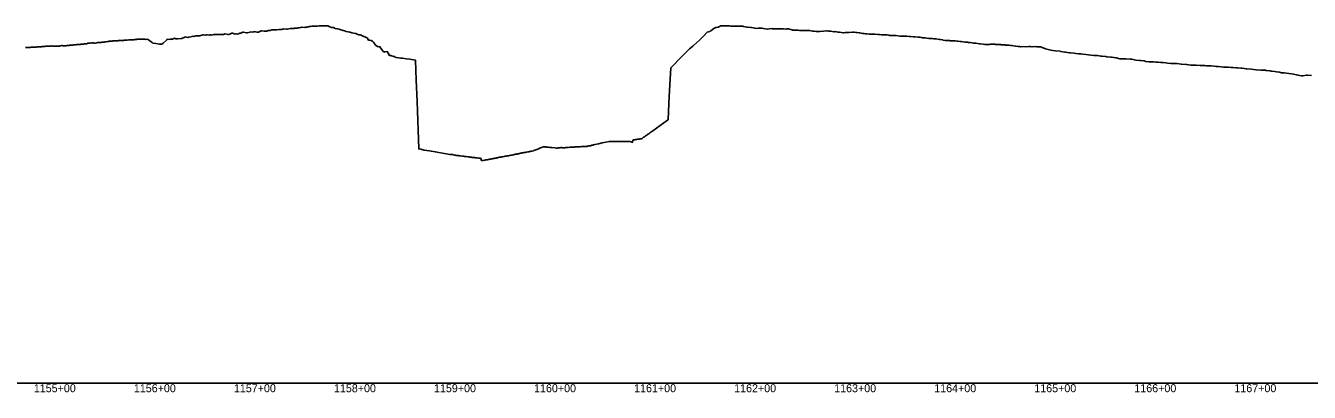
# Model space of a CAD drawing. Extents: x -3793 to 50787, y -1075 to 6138.
# Drawn here: x 2845 to 4128, y 991 to 1357 of the extents above; entities that cross this region are included whole.
import ezdxf

# ---------------------------------------------------------------- set-up
doc = ezdxf.new("R2010")
doc.units = 0
for name, color, linetype in [('RD_DDB_Profile_EX', 7, 'Continuous'), ('RD_DDB_StaTX', 7, 'Continuous'), ('RD_GPK_Profile_Cell', 7, 'Continuous')]:
    doc.layers.add(name, color=color, linetype=linetype)

msp = doc.modelspace()

# ---------------------------------------------------------------- linework, layer by layer
at = {"layer": 'RD_DDB_Profile_EX'}
for points in [[(2906.259148, 1339.349755), (2907.08837, 1339.85), (2908.393149, 1339.91886), (2909.206945, 1340.000205), (2910.017336, 1340.16021), (2910.815824, 1340.12085), (2911.611808, 1340.1606), (2912.394042, 1340.27838), (2913.546511, 1340.00513), (2914.316037, 1340.044645), (2916.046471, 1340.21308), (2917.018018, 1340.4667), (2917.527053, 1340.61795), (2918.256742, 1340.655015), (2918.979904, 1340.511325), (2919.696624, 1340.512615), (2920.644861, 1340.77591), (2921.118538, 1340.8), (2921.815862, 1340.8), (2922.989764, 1340.962735), (2923.793954, 1341.04549), (2924.271703, 1341.1416), (2924.600531, 1341.207825), (2925.394541, 1341.24938), (2926.89855, 1341.525705), (2927.898546, 1341.773465), (2928.451756, 1341.80391), (2929.219376, 1341.96061), (2929.98687, 1341.963405), (2930.742568, 1342.004685), (2931.525389, 1342.086835), (2932.235061, 1342.161545), (2934.142711, 1342.22672), (2935.152231, 1342.272885), (2935.575783, 1342.23301), (2936.279966, 1342.23655), (2936.976716, 1342.274785), (2937.672333, 1342.65793), (2938.355109, 1342.6936), (2939.030548, 1342.62626), (2941.490662, 1342.7469), (2942.405917, 1342.734015), (2942.744518, 1342.75226), (2943.363526, 1342.815435), (2943.970369, 1342.87814), (2944.568965, 1342.909985), (2945.159483, 1342.911605), (2946.323525, 1343.061725), (2947.98453, 1343.223025), (2948.700824, 1343.189865), (2949.659602, 1343.1954), (2950.120048, 1343.266435), (2952.314778, 1343.233265), (2953.286444, 1343.389585), (2953.66076, 1343.501125), (2954.32245, 1343.567235), (2954.976414, 1343.6), (2955.62848, 1343.72963), (2956.267811, 1343.85777), (2956.913287, 1343.88839), (2959.668045, 1343.90165), (2960.837928, 1343.927385), (2961.409346, 1343.869305), (2961.972532, 1343.92411), (2962.527663, 1343.95032), (2963.080251, 1343.94874), (2963.620165, 1343.8921), (2964.166972, 1343.88768), (2964.676888, 1343.78107), (2966.657905, 1343.932995), (2967.793815, 1343.17869), (2970.417606, 1341.43622), (2971.441029, 1340.595025), (2972.130662, 1339.96643), (2975.0475, 1339.59392), (2978.674343, 1339.131145), (2979.309334, 1339.050195), (2981.121649, 1339.03278), (2982.301185, 1340.10831), (2985.928028, 1343.410335), (2986.525191, 1343.95319), (2989.015793, 1343.617595), (2989.554871, 1343.818075), (2990.129053, 1344.031495), (2991.795904, 1343.86506), (2993.181713, 1344.58061), (2993.73448, 1344.86491), (2995.025188, 1344.437285), (2996.808556, 1344.4555), (3000.435399, 1344.48838), (3001.020698, 1344.531145), (3004.062241, 1346.0203), (3004.560352, 1346.26344), (3007.001523, 1345.765255), (3007.689084, 1345.941315), (3008.172238, 1346.064795), (3009.96734, 1346.20064), (3011.315926, 1346.72972), (3011.785787, 1346.91336), (3012.968001, 1346.77041), (3014.942769, 1347.277215)], [(3014.942769, 1347.277215), (3015.40102, 1347.394495), (3018.569612, 1347.416955), (3019.168662, 1347.43959), (3022.196454, 1348.244855), (3022.636613, 1348.36143), (3024.859833, 1348.121175), (3025.823297, 1348.276835), (3026.257014, 1348.34667), (3028.451501, 1348.033525), (3029.45014, 1348.23404), (3029.879177, 1348.319505), (3030.785059, 1348.12497), (3033.076982, 1348.58171), (3033.503124, 1348.666285), (3036.703825, 1348.59697), (3037.128874, 1348.702485), (3037.817042, 1348.47491), (3040.330667, 1348.711685), (3040.756446, 1348.75114), (3042.595487, 1348.516165), (3043.95751, 1349.220415), (3044.385863, 1349.441675), (3047.26722, 1348.628735), (3047.584353, 1348.71487), (3048.017144, 1348.831515), (3048.48105, 1348.77139), (3051.211195, 1349.857675), (3051.650309, 1350.031875), (3054.353699, 1349.096245), (3054.838038, 1349.233965), (3055.28538, 1349.361195), (3056.807629, 1349.019785), (3058.464881, 1349.659785), (3058.922377, 1349.83561), (3060.213044, 1349.79959), (3062.091723, 1350.838445), (3062.56132, 1351.09772), (3065.718566, 1350.282575), (3066.060462, 1350.19416), (3066.437501, 1350.174165), (3069.345408, 1351.070515), (3069.845131, 1351.22382), (3071.894692, 1351.09341), (3072.972251, 1351.44996), (3073.490041, 1351.62091), (3076.161737, 1350.891135), (3076.599094, 1350.935245), (3077.716867, 1351.04599), (3080.225936, 1352.200745), (3080.785974, 1352.457755), (3083.527169, 1351.87612), (3083.852779, 1351.913565), (3084.43704, 1351.98046), (3085.984551, 1352.00936), (3087.479622, 1352.529655), (3088.090201, 1352.741105), (3089.324724, 1352.712645), (3091.106464, 1353.163765), (3091.745479, 1353.324835), (3094.733307, 1353.30179), (3095.402895, 1353.391925), (3095.906934, 1353.312255), (3098.360149, 1353.674165), (3099.062472, 1353.776765), (3100.88516, 1353.669665), (3101.986992, 1353.98685), (3102.72423, 1354.198425), (3105.613835, 1353.844575), (3105.932679, 1353.80533), (3106.647862, 1353.87314), (3109.240677, 1354.546955), (3110.054379, 1354.757385), (3112.399278, 1354.468775), (3112.86752, 1354.590355), (3113.722815, 1354.81195), (3116.067453, 1354.81252), (3116.494363, 1354.94689), (3117.393522, 1355.228435), (3118.138849, 1355.147235), (3120.121205, 1355.605425), (3121.066521, 1355.82302), (3123.868006, 1355.70541), (3124.741836, 1355.88195), (3126.314665, 1355.943065), (3127.37489, 1356.25201), (3128.419488, 1356.55496), (3129.58516, 1356.51284), (3131.001733, 1356.858395), (3132.099502, 1357.125265), (3134.628576, 1357.12184), (3135.292033, 1357.12049), (3136.677492, 1357.093365), (3138.255418, 1357.25177), (3139.466702, 1357.371935), (3140.987829, 1357.234), (3141.882261, 1357.192175), (3143.153935, 1357.13143), (3145.509104, 1357.306235), (3146.672963, 1357.39135), (3147.160576, 1357.13077)], [(3147.160576, 1357.13077), (3149.135946, 1356.2437), (3150.535783, 1355.612065), (3152.347867, 1355.70201), (3152.762789, 1355.50315), (3154.230445, 1354.79517), (3156.389631, 1354.39619), (3158.285726, 1353.99599), (3160.016474, 1353.445505), (3163.666235, 1352.2726), (3165.329664, 1351.61475), (3167.270159, 1351.266475), (3168.507386, 1351.04008), (3169.309495, 1350.83396), (3170.897002, 1350.454165), (3172.742077, 1350.00689), (3174.523845, 1349.59898), (3174.943499, 1349.50157), (3176.452236, 1348.81616), (3178.150687, 1348.456435), (3179.381752, 1348.19126), (3180.165062, 1347.92955), (3180.567022, 1347.78984), (3181.816083, 1347.37781), (3185.404372, 1345.714015), (3186.181085, 1345.350805), (3187.598815, 1343.06968), (3189.031215, 1342.92164), (3190.397697, 1342.7718), (3191.31979, 1342.09721), (3191.785304, 1342.1131), (3192.658058, 1340.904125), (3195.043531, 1337.586005), (3196.2849, 1336.99245), (3197.379911, 1336.461885), (3198.770064, 1336.58429), (3199.911743, 1334.908335), (3201.561338, 1332.47917), (3202.499412, 1331.46076), (3202.965251, 1331.12987), (3203.538586, 1331.200175), (3206.231602, 1331.51511), (3207.165428, 1329.985785), (3208.540874, 1327.727205), (3209.966659, 1327.510395), (3210.792271, 1327.230145), (3212.879156, 1326.516295), (3213.704608, 1326.788175), (3214.107751, 1326.20926), (3214.419113, 1326.083885), (3215.275108, 1325.73647), (3218.045956, 1325.35646), (3219.913247, 1325.09759), (3221.672799, 1324.859875), (3225.299641, 1324.364495), (3228.926484, 1323.86373), (3232.553327, 1323.35758), (3234.605934, 1323.068075), (3235.005691, 1313.010065), (3235.383063, 1302.97935), (3236.180169, 1281.78679), (3237.963215, 1234.166805), (3239.807012, 1233.828235), (3243.433854, 1233.157995), (3248.759802, 1232.283545), (3250.238033, 1232.065665), (3250.68754, 1231.988055), (3254.314382, 1231.35786), (3257.941225, 1230.723665), (3261.568068, 1230.08547), (3265.19491, 1229.443275), (3268.844631, 1228.792985), (3269.30015, 1228.775095), (3269.769743, 1228.73143), (3270.258406, 1228.636245), (3270.758175, 1228.536935), (3271.273086, 1228.56294), (3271.80978, 1228.510275), (3272.448595, 1228.37909), (3273.521852, 1228.044165), (3274.138989, 1227.98183), (3274.774001, 1227.9159), (3275.432416, 1227.78766), (3276.125399, 1227.713725), (3276.835966, 1227.63794), (3277.574415, 1227.495775), (3278.346489, 1227.317175), (3279.702281, 1227.235195), (3281.170213, 1227.1446), (3281.912444, 1227.02058), (3282.681562, 1226.92797), (3283.484476, 1226.796965), (3284.319577, 1226.654085), (3285.18036, 1226.547945), (3286.99431, 1226.33369), (3287.973582, 1226.21095), (3288.980069, 1226.044815), (3290.029533, 1225.91345), (3290.582809, 1225.86715), (3291.130638, 1225.82059), (3292.277173, 1225.676705)], [(3487.848919, 1279.812385), (3488.524854, 1292.55063), (3489.739928, 1315.25442), (3490.059153, 1315.57663), (3493.685996, 1319.249545), (3497.312838, 1322.93463), (3500.939681, 1326.631865), (3504.566523, 1330.34123), (3508.449463, 1334.32634), (3511.820209, 1336.986755), (3512.56936, 1337.58061), (3515.447051, 1340.180545), (3518.492566, 1342.942155), (3519.073894, 1343.55139), (3522.700737, 1347.363095), (3526.327579, 1351.086395), (3528.73088, 1351.690085), (3529.527475, 1352.130955), (3529.954422, 1352.433985), (3532.943597, 1354.559525), (3533.581264, 1354.93491), (3534.70196, 1355.59628), (3537.208107, 1356.03847), (3539.872281, 1357.26802), (3541.128689, 1357.20388), (3544.461792, 1357.44144), (3545.230471, 1357.46116), (3545.976663, 1357.359135), (3548.088635, 1357.154605), (3549.338202, 1357.033525), (3550.200186, 1357.128205), (3551.715478, 1357.089085), (3553.45193, 1357.043565), (3555.358199, 1356.97043), (3557.571704, 1357.077915), (3558.969163, 1356.976275), (3560.511677, 1356.86381), (3561.697572, 1356.82339), (3562.596005, 1356.62952), (3565.829583, 1355.96469), (3566.516293, 1355.866975), (3569.849691, 1355.59038), (3570.807233, 1355.510755), (3573.476533, 1355.107135), (3574.11309, 1355.010745), (3575.949119, 1354.73273), (3577.103376, 1354.849855), (3578.264544, 1354.96758), (3580.730219, 1354.861565), (3581.08733, 1354.84625), (3582.422356, 1354.763), (3584.357061, 1354.409885), (3586.221509, 1354.07009), (3586.586579, 1354.08891), (3588.163633, 1354.132445), (3590.757265, 1354.477595), (3591.610746, 1354.4557), (3594.934464, 1354.34659), (3595.237589, 1354.33664), (3596.479141, 1354.295415), (3599.118586, 1354.3622), (3601.602571, 1354.187135), (3602.491274, 1354.167875), (3605.497752, 1354.102145), (3606.118117, 1354.131105), (3606.722475, 1354.159345), (3607.507636, 1354.18836), (3609.74496, 1353.578835), (3611.125334, 1353.20343), (3611.838773, 1353.10262), (3613.371802, 1353.110785), (3615.923667, 1353.122375), (3616.998645, 1352.984665), (3618.532508, 1352.715465), (3620.625487, 1352.65515), (3622.061361, 1352.613595), (3624.367286, 1352.727425), (3627.167731, 1352.60074), (3627.879173, 1352.652165), (3628.600313, 1352.704365), (3631.506015, 1352.126245), (3632.270777, 1351.974465), (3632.840383, 1352.012175), (3635.132858, 1351.623805), (3635.668932, 1351.5335), (3637.370577, 1351.613075), (3637.794676, 1351.512295), (3638.759701, 1351.586), (3642.46746, 1351.86727), (3645.603423, 1352.226735), (3646.013386, 1352.143905), (3647.560915, 1351.831205), (3649.872587, 1351.8181), (3652.651589, 1351.41255), (3653.267071, 1351.437605), (3654.149715, 1351.47385), (3656.893914, 1351.041835), (3657.739178, 1350.909315), (3658.434257, 1350.820845), (3660.520756, 1350.60392), (3662.194762, 1350.430935)], [(3662.194762, 1350.430935), (3662.823829, 1350.4318), (3664.147599, 1350.51173), (3667.025829, 1350.683795), (3667.905791, 1350.634065), (3671.401284, 1351.068395), (3672.98464, 1350.79688), (3675.028127, 1350.627565), (3675.648752, 1350.576235), (3678.060951, 1350.265095), (3678.654969, 1350.153365), (3681.483831, 1349.621825), (3682.281812, 1349.556515), (3683.134442, 1349.487185), (3684.303803, 1349.35751), (3685.908655, 1349.253585), (3688.205266, 1349.105885), (3688.643107, 1348.99568), (3689.535497, 1348.95605), (3691.277345, 1348.878785), (3693.27365, 1348.9237), (3693.667788, 1348.90114), (3696.789183, 1348.619325), (3698.339203, 1348.47788), (3700.416025, 1348.28836), (3701.710979, 1348.16894), (3703.402454, 1348.20651), (3704.042868, 1348.18911), (3706.083638, 1348.131275), (3707.66971, 1347.90512), (3708.463171, 1347.7912), (3711.296553, 1347.77645), (3711.71208, 1347.773895), (3713.521461, 1347.67175), (3714.923396, 1347.75454), (3718.577576, 1347.058495), (3722.177081, 1347.08287), (3723.856503, 1347.073235), (3725.803924, 1346.9007), (3728.075484, 1346.69833), (3728.682585, 1346.644245), (3729.430766, 1346.57018), (3732.499892, 1346.264845), (3733.057609, 1346.234555), (3733.731818, 1346.197555), (3736.933391, 1346.021715), (3738.778843, 1345.85706), (3740.311294, 1345.58367), (3741.376592, 1345.393045), (3743.938137, 1345.13733), (3745.828642, 1344.96524), (3747.564979, 1344.76822), (3748.866752, 1344.61969), (3751.191822, 1344.46969), (3752.807497, 1344.36446), (3753.907697, 1344.41664), (3754.818665, 1344.387995), (3758.445507, 1343.78069), (3759.239998, 1343.711645), (3761.629685, 1343.1674), (3762.07235, 1343.09732), (3763.983712, 1342.78195), (3765.699192, 1342.67115), (3768.228635, 1342.506115), (3769.019011, 1342.43699), (3769.326035, 1342.42843), (3772.952878, 1342.30599), (3774.052363, 1342.176675), (3775.706155, 1342.031455), (3776.57972, 1341.947055), (3779.08402, 1341.703935), (3780.206563, 1341.550335), (3781.784593, 1341.333655), (3784.114035, 1340.885245), (3786.32299, 1340.810725), (3787.460248, 1340.722275), (3789.142253, 1340.591025), (3791.087091, 1340.20716), (3792.620686, 1339.90402), (3794.168988, 1340.081695), (3794.713933, 1339.959915), (3798.340776, 1339.183275), (3799.19409, 1339.20783), (3801.967619, 1338.92882), (3803.779564, 1338.74858), (3804.217678, 1338.74837), (3804.579031, 1338.733805), (3805.594461, 1338.73719), (3808.406952, 1338.75024), (3809.239909, 1338.803885), (3812.848147, 1338.85627), (3813.769773, 1338.869555), (3814.260551, 1338.770125), (3814.847647, 1338.65118), (3816.474989, 1338.587175), (3819.279931, 1338.478875), (3820.101832, 1338.430765), (3823.00344, 1338.263), (3823.728674, 1338.16619), (3824.297981, 1338.09068), (3827.636424, 1337.980855)], [(2844.835496, 1335.648685), (2845.754519, 1335.78605), (2846.681808, 1335.74056), (2847.601177, 1335.696725), (2848.108008, 1335.67186), (2848.52591, 1335.65162), (2849.449271, 1335.745125), (2850.368556, 1335.882735), (2850.959198, 1335.869115), (2851.875944, 1335.915775), (2852.791637, 1335.87172), (2853.699069, 1335.87447), (2854.572115, 1335.963085), (2855.486283, 1335.96187), (2856.393041, 1336.3718), (2857.299292, 1336.417505), (2858.215734, 1336.416995), (2858.988536, 1336.4639), (2859.78292, 1336.385075), (2860.682325, 1336.38456), (2861.575732, 1336.47501), (2862.615379, 1336.743495), (2863.366907, 1336.744285), (2864.265993, 1336.78903), (2865.154095, 1337.01347), (2865.563261, 1337.11623), (2866.500682, 1337.023025), (2867.42906, 1336.932185), (2868.364875, 1336.886205), (2868.872972, 1336.87748), (2869.869064, 1337.08602), (2870.725865, 1337.34256), (2871.647009, 1336.88412), (2872.572678, 1336.88537), (2873.495907, 1336.98072), (2874.403158, 1337.02977), (2875.323121, 1337.123275), (2875.949206, 1337.06703), (2877.122749, 1337.024295), (2877.768827, 1337.02539), (2878.671582, 1337.02801), (2879.577219, 1337.34467), (2880.749592, 1337.5679), (2881.372503, 1337.66182), (2882.259925, 1337.30531), (2883.070481, 1337.46256), (2883.957494, 1337.466125), (2884.376435, 1337.42711), (2884.836731, 1337.384675), (2885.716418, 1337.38912), (2886.585508, 1337.829895), (2887.456395, 1337.789975), (2888.003277, 1337.76572), (2888.314796, 1337.75211), (2889.16682, 1337.887), (2890.02273, 1337.93372), (2891.105943, 1337.928025), (2891.63012, 1338.03479), (2891.942512, 1338.098515), (2892.777177, 1338.143085), (2893.599774, 1338.352505), (2894.42182, 1338.35494), (2895.256962, 1338.403), (2896.038862, 1338.52302), (2896.831472, 1338.606345), (2897.578653, 1338.670305), (2898.45916, 1338.717105), (2898.883805, 1338.718935), (2899.327153, 1338.721005), (2900.197786, 1338.81127), (2901.17924, 1338.82637), (2902.039995, 1338.87283), (2902.510648, 1338.990465), (2902.899489, 1339.08769), (2903.747927, 1339.30173), (2904.59581, 1339.429655), (2905.43094, 1339.347665), (2906.259148, 1339.349755)], [(3827.636424, 1337.980855), (3829.314704, 1337.673935), (3830.98236, 1337.55181), (3832.281333, 1337.45822), (3834.609202, 1336.915125), (3836.936909, 1336.74335), (3838.236045, 1336.563845), (3839.344694, 1336.411585), (3841.600055, 1336.574145), (3844.358723, 1336.24069), (3847.564502, 1336.49255), (3849.372752, 1336.584575), (3850.928804, 1336.18274), (3854.38678, 1336.7354), (3855.593179, 1336.422935), (3859.400809, 1336.212255), (3860.257553, 1336.01961), (3864.414838, 1334.460915), (3869.586303, 1333.092625), (3871.68649, 1332.684815), (3874.442896, 1332.234065), (3878.915052, 1331.81491), (3879.456925, 1331.72927), (3883.579427, 1331.03663), (3884.470953, 1330.95374), (3888.243801, 1330.33959), (3889.484982, 1330.25729), (3892.908176, 1330.06445), (3894.499011, 1329.753145), (3897.572551, 1329.396885), (3899.51304, 1329.21356), (3901.768034, 1329.023015), (3904.527069, 1328.789875), (3907.188387, 1328.37922), (3909.541098, 1328.08129), (3912.60874, 1327.784605), (3914.555127, 1327.614315), (3916.230049, 1327.50118), (3919.569155, 1326.95349), (3920.894424, 1326.86827), (3924.583184, 1326.51245), (3925.558799, 1326.369695), (3929.597213, 1325.99524), (3930.223174, 1325.899745), (3934.887548, 1325.24368), (3938.573465, 1324.399285), (3939.710506, 1324.1915), (3944.6393, 1324.20012), (3948.880672, 1324.080655), (3949.653328, 1324.034045), (3950.551213, 1323.88139), (3954.667357, 1323.067665), (3958.209422, 1322.755965), (3959.681386, 1322.500205), (3962.873796, 1322.26385), (3964.695415, 1321.582235), (3967.538171, 1321.42566), (3969.709444, 1321.422445), (3972.202546, 1321.26959), (3974.723473, 1321.006935), (3976.86692, 1320.869105), (3979.737501, 1320.77683), (3981.531295, 1320.73706), (3984.75153, 1320.14787), (3986.19567, 1319.95565), (3989.765559, 1319.59528), (3990.860044, 1319.57211), (3994.779588, 1319.573165), (3995.524419, 1319.50652), (3999.793617, 1319.07875), (4000.188794, 1319.01157), (4004.853168, 1318.57315), (4005.46044, 1318.491415), (4009.517543, 1318.096965), (4009.821674, 1318.04784), (4014.181918, 1317.908725), (4014.835703, 1317.810775), (4018.846292, 1317.72983), (4019.849732, 1317.677305), (4023.510667, 1317.5587), (4024.863761, 1317.398825), (4028.175042, 1317.304765), (4029.87779, 1317.21989), (4032.839416, 1316.98367), (4034.891819, 1316.709965), (4037.276864, 1316.55838), (4039.905847, 1316.22154), (4042.168166, 1316.112155), (4044.919876, 1315.89062), (4046.83254, 1315.812925), (4049.933905, 1315.686945), (4051.496915, 1315.59228), (4054.947934, 1315.27229), (4056.16129, 1315.159785), (4059.961963, 1314.888855), (4060.825664, 1314.853125), (4064.975992, 1314.458985), (4065.490039, 1314.36916), (4070.154414, 1314.05082), (4072.347415, 1313.67089), (4075.004049, 1313.29603)], [(4075.004049, 1313.29603), (4079.483163, 1312.932005), (4080.018078, 1312.894265), (4084.147538, 1312.85), (4085.032107, 1312.63191), (4088.811912, 1312.22769), (4090.046136, 1312.04278), (4093.476287, 1311.631495), (4095.060165, 1311.33971), (4098.140662, 1310.864375), (4100.074194, 1310.420935), (4102.805037, 1310.230355), (4105.088222, 1309.997585), (4107.469411, 1309.80232), (4110.102251, 1309.388855), (4112.133786, 1309.1306), (4115.11628, 1308.271885), (4116.798161, 1308.13985), (4120.130309, 1307.449625), (4121.462535, 1307.346375), (4125.144338, 1307.8109), (4126.12691, 1307.81729), (4130.158367, 1307.584215)], [(3376.327732, 1234.876095), (3377.229655, 1235.183635), (3377.627032, 1235.191495), (3378.295228, 1235.227725), (3378.81554, 1235.23153), (3379.364658, 1235.38968), (3380.060025, 1235.49287), (3380.429464, 1235.54769), (3381.502454, 1235.456505), (3382.659947, 1235.411875), (3383.791018, 1235.482175), (3384.901448, 1235.596385), (3386.256226, 1235.68457), (3387.486339, 1235.770755), (3388.727091, 1235.871805), (3389.591784, 1235.92289), (3389.959189, 1235.9603), (3390.761592, 1235.976875), (3391.491532, 1235.992165), (3392.432204, 1236.01083), (3393.110689, 1236.024555), (3393.666479, 1236.05952), (3394.286763, 1236.17233), (3394.905622, 1236.207285), (3395.457787, 1236.216095), (3395.761245, 1236.220525), (3396.145978, 1236.226005), (3396.638456, 1236.273425), (3397.384784, 1236.345385), (3397.811171, 1236.386495), (3398.620696, 1236.46455), (3398.986587, 1236.45507), (3399.388087, 1236.478655), (3400.438544, 1236.55234), (3401.342587, 1236.60452), (3402.510199, 1236.585695), (3403.01493, 1236.633075), (3403.693102, 1236.68799), (3404.869074, 1236.756915), (3405.645953, 1236.765595), (3405.996916, 1236.824475), (3406.641773, 1236.964365), (3406.952664, 1237.031845), (3407.830679, 1237.358045), (3408.643385, 1237.442125), (3409.390627, 1237.47741), (3410.268615, 1237.73389), (3410.729565, 1237.89033), (3411.329393, 1237.98182), (3411.889758, 1238.06729), (3412.641125, 1238.288975), (3413.895458, 1238.56683), (3417.5223, 1239.37071), (3421.149143, 1240.175065), (3424.775986, 1240.979895), (3428.402828, 1241.7694), (3430.683074, 1241.76855), (3432.029671, 1241.76546), (3435.656514, 1241.75486), (3439.283356, 1241.74198), (3440.120048, 1241.73848), (3442.910199, 1241.734965), (3443.865152, 1241.73313), (3446.537041, 1241.72799), (3447.737503, 1241.72488), (3449.149794, 1241.69515), (3450.411698, 1241.177215), (3450.821557, 1241.01008), (3451.371251, 1240.78592), (3451.880117, 1243.0997), (3452.315793, 1243.159725), (3453.790727, 1243.41042), (3454.570783, 1243.54082), (3454.978487, 1243.608725), (3455.726273, 1243.73281), (3456.316813, 1243.83159), (3456.877008, 1243.92465), (3457.66137, 1244.02156), (3458.030127, 1244.080815), (3459.18033, 1244.35256), (3460.337005, 1244.38638), (3461.044412, 1244.768145), (3461.438241, 1244.981375), (3462.454372, 1245.899445), (3463.399797, 1246.44681), (3464.27083, 1246.94645), (3464.671255, 1247.319885), (3465.085468, 1247.706775), (3465.840674, 1248.13133), (3466.549571, 1248.61078), (3467.210155, 1249.09115), (3467.830177, 1249.469925), (3468.415156, 1249.900915), (3468.964094, 1250.268945), (3471.92494, 1252.416885), (3475.551782, 1255.053675), (3479.178625, 1257.69615), (3482.805468, 1260.3443), (3486.43231, 1262.998115), (3487.016332, 1263.42636), (3487.848919, 1279.812385)], [(3292.277173, 1225.676705), (3293.47634, 1225.526215), (3294.209651, 1225.409315), (3294.737528, 1225.324565), (3296.081787, 1225.36268), (3297.489397, 1225.04276), (3297.836494, 1225.01327), (3298.32152, 1224.971425), (3299.224508, 1224.83287), (3300.041084, 1224.495045), (3300.449998, 1222.816635), (3301.019192, 1222.72323), (3301.712544, 1222.623945), (3302.073898, 1222.579455), (3302.628473, 1222.68786), (3303.813951, 1222.910825), (3305.090179, 1223.200945), (3306.182532, 1223.36392), (3307.129198, 1223.50386), (3307.988451, 1223.70839), (3308.717022, 1223.900865), (3309.382478, 1224.03378), (3309.731, 1224.08741), (3310.517389, 1224.30766), (3310.919686, 1224.349435), (3311.647871, 1224.425855), (3312.343864, 1224.570675), (3312.781419, 1224.673615), (3313.29331, 1224.770865), (3313.917589, 1224.863245), (3314.480167, 1224.99713), (3315.046559, 1225.13192), (3315.667001, 1225.27834), (3316.182978, 1225.35679), (3316.854467, 1225.48964), (3317.199422, 1225.514265), (3317.627688, 1225.6571), (3318.347898, 1225.82989), (3318.728124, 1225.88808), (3319.821287, 1226.08569), (3320.922838, 1226.25002), (3322.022911, 1226.3743), (3323.224392, 1226.687595), (3324.220189, 1226.83848), (3325.316156, 1227.14327), (3326.418693, 1227.269995), (3326.862174, 1227.32024), (3327.562807, 1227.40806), (3328.746169, 1227.69367), (3329.929474, 1227.971235), (3330.478077, 1228.03453), (3331.10809, 1228.140325), (3332.292989, 1228.42396), (3333.470721, 1228.740555), (3334.311417, 1228.87367), (3334.656713, 1228.91317), (3335.44084, 1229.003825), (3335.838149, 1229.06609), (3336.57496, 1229.213785), (3337.021408, 1229.283555), (3337.731763, 1229.426815), (3338.207518, 1229.562525), (3338.836823, 1229.71768), (3339.392142, 1229.82898), (3339.972593, 1229.969735), (3340.575484, 1230.036055), (3341.358605, 1230.188915), (3341.759628, 1230.26638), (3342.236266, 1230.33907), (3342.949549, 1230.510585), (3343.509158, 1230.604), (3344.268328, 1230.721015), (3344.628576, 1230.807865), (3344.985448, 1230.862015), (3345.433415, 1230.93005), (3345.743262, 1230.977125), (3346.855967, 1231.2965), (3347.982931, 1231.425145), (3348.612291, 1231.60427), (3349.096387, 1231.72214), (3350.217955, 1231.89523), (3351.339911, 1232.11767), (3352.56933, 1232.409625), (3353.014302, 1232.591265), (3355.996643, 1233.747195), (3357.568939, 1234.37935), (3359.492818, 1235.182015), (3362.474797, 1236.42937), (3363.119661, 1236.330655), (3364.455409, 1236.31487), (3365.31951, 1236.119745), (3365.668969, 1236.05377), (3366.115186, 1236.011645), (3366.746504, 1235.951945), (3367.536905, 1235.857695), (3368.771856, 1235.71168), (3370.373346, 1235.675795), (3370.820492, 1235.664975), (3374.000189, 1235.170265), (3375.123422, 1234.99703), (3376.327732, 1234.876095)]]:
    msp.add_lwpolyline(points, dxfattribs=at)
at = {"layer": 'RD_GPK_Profile_Cell'}
msp.add_line((1000, 1000), (46600, 1000), dxfattribs=at)

# ---------------------------------------------------------------- texts
at = {"layer": 'RD_DDB_StaTX'}
for s, p in [('1155+00', (2853.125471, 991)), ('1156+00', (2953.125471, 991)), ('1157+00', (3053.125471, 991)), ('1158+00', (3153.125471, 991)), ('1159+00', (3253.125471, 991)), ('1160+00', (3353.125471, 991)), ('1161+00', (3453.125471, 991)), ('1162+00', (3553.125471, 991)), ('1163+00', (3653.125471, 991)), ('1164+00', (3753.125471, 991)), ('1165+00', (3853.125471, 991)), ('1166+00', (3953.125471, 991)), ('1167+00', (4053.125471, 991))]:
    msp.add_text(s, height=8, dxfattribs=at).set_placement(p)

doc.saveas('drawing.dxf')
